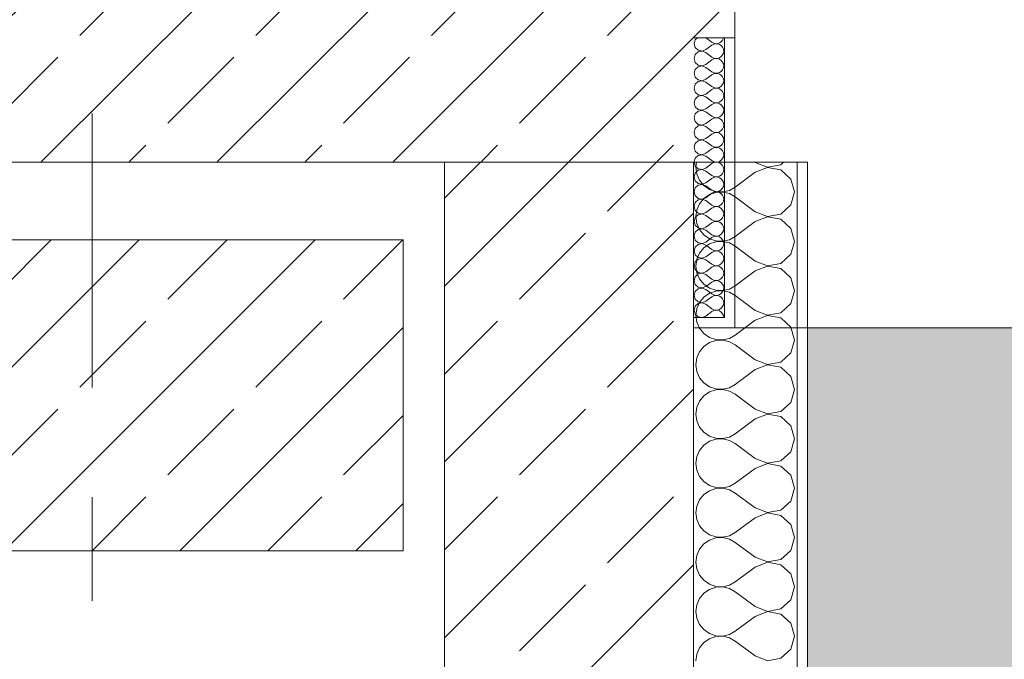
# Model space of a CAD drawing. Header units: metres. Extents: x -3.6 to 85.2, y -11 to 16.8.
# Tile 446 of 508: x 54.46 to 55.41, y -0.475 to 0.142. Entities that reach past the tile are written whole.
import ezdxf

# ---------------------------------------------------------------- set-up
doc = ezdxf.new("R2010")
doc.units = ezdxf.units.M
doc.header["$MEASUREMENT"] = 0
doc.linetypes.add('Strichlinie doppelt', pattern=[0.546806, 0.264583, -0.105833, 0.070556, -0.105833])
for name, color, linetype in [('302 - Elemente.Schraffur', 7, 'Continuous'), ('451 - Universal.Achsen Raster', 7, 'Continuous'), ('604 - Struktur.Wand Aussen', 7, 'Continuous'), ('605 - Struktur.Wand Innen', 7, 'Continuous'), ('607 - Struktur.Stütze', 7, 'Continuous')]:
    doc.layers.add(name, color=color, linetype=linetype)
pattern_1 = [(45, (0, 0), (-0.08485281, 0.08485281), []), (45, (-0.04243, 0.04243), (-0.08485281, 0.08485281), [0.09, -0.03])]
pattern_2 = [(0, (0, 0), (0, 0.08660254), [0, -0.05]), (0, (0.025, 0.0433), (0, 0.08660254), [0, -0.05])]

# ---------------------------------------------------------------- blocks, each defined once
blk = doc.blocks.new('*X47')
at = {"layer": '605 - Struktur.Wand Innen', "color": 7, "linetype": 'Continuous', "lineweight": 5}
for p, q in [((55.11306, 0.00494), (55.11237, 0)), ((55.16951, 0.00476), (55.16927, 0.00494)), ((55.16951, 0.00476), (55.18166, 0.0001)), ((55.18166, 0.0001), (55.19445, 0.00251)), ((55.19445, 0.00251), (55.1971, 0.00494)), ((55.11237, 0), (55.11328, -0.00651)), ((55.11328, -0.00651), (55.11593, -0.01252)), ((55.16951, -0.00476), (55.15047, -0.01905)), ((55.18166, -0.0001), (55.16951, -0.00476)), ((55.19445, -0.00251), (55.18166, -0.0001)), ((55.20405, -0.01129), (55.19445, -0.00251)), ((55.11593, -0.01252), (55.12012, -0.01758)), ((55.12012, -0.01758), (55.12553, -0.0213)), ((55.20761, -0.02381), (55.20405, -0.01129)), ((55.12553, -0.02632), (55.12012, -0.03004)), ((55.12553, -0.0213), (55.13176, -0.0234)), ((55.13176, -0.02422), (55.12553, -0.02632)), ((55.13176, -0.0234), (55.13832, -0.02371)), ((55.13832, -0.02391), (55.13176, -0.02422)), ((55.13832, -0.02371), (55.14472, -0.02223)), ((55.14472, -0.02539), (55.13832, -0.02391)), ((55.14472, -0.02223), (55.15047, -0.01905)), ((55.15047, -0.02857), (55.14472, -0.02539)), ((55.20405, -0.03633), (55.20761, -0.02381)), ((55.11593, -0.0351), (55.11328, -0.04111)), ((55.12012, -0.03004), (55.11593, -0.0351)), ((55.16951, -0.04286), (55.15047, -0.02857)), ((55.19445, -0.04511), (55.20405, -0.03633)), ((55.11328, -0.04111), (55.11237, -0.04762)), ((55.16951, -0.04286), (55.18166, -0.04752)), ((55.18166, -0.04752), (55.19445, -0.04511)), ((55.11237, -0.04762), (55.11328, -0.05413)), ((55.11328, -0.05413), (55.11593, -0.06014)), ((55.16951, -0.05238), (55.15047, -0.06667)), ((55.18166, -0.04772), (55.16951, -0.05238)), ((55.19445, -0.05013), (55.18166, -0.04772)), ((55.20405, -0.05891), (55.19445, -0.05013)), ((55.11593, -0.06014), (55.12012, -0.06519)), ((55.12012, -0.06519), (55.12553, -0.06891)), ((55.20761, -0.07143), (55.20405, -0.05891)), ((55.12553, -0.07394), (55.12012, -0.07766)), ((55.12553, -0.06891), (55.13176, -0.07101)), ((55.13176, -0.07184), (55.12553, -0.07394)), ((55.13176, -0.07101), (55.13832, -0.07133)), ((55.13832, -0.07152), (55.13176, -0.07184)), ((55.13832, -0.07133), (55.14472, -0.06985)), ((55.14472, -0.07301), (55.13832, -0.07152)), ((55.14472, -0.06985), (55.15047, -0.06667)), ((55.15047, -0.07619), (55.14472, -0.07301)), ((55.20405, -0.08395), (55.20761, -0.07143)), ((55.11593, -0.08272), (55.11328, -0.08873)), ((55.12012, -0.07766), (55.11593, -0.08272)), ((55.16951, -0.09048), (55.15047, -0.07619)), ((55.19445, -0.09272), (55.20405, -0.08395)), ((55.11328, -0.08873), (55.11237, -0.09524)), ((55.16951, -0.09048), (55.18166, -0.09514)), ((55.18166, -0.09514), (55.19445, -0.09272)), ((55.11237, -0.09524), (55.11328, -0.10174)), ((55.11328, -0.10174), (55.11593, -0.10776)), ((55.16951, -0.1), (55.15047, -0.11429)), ((55.18166, -0.09533), (55.16951, -0.1)), ((55.19445, -0.09775), (55.18166, -0.09533)), ((55.20405, -0.10653), (55.19445, -0.09775)), ((55.11593, -0.10776), (55.12012, -0.11281)), ((55.12012, -0.11281), (55.12553, -0.11653)), ((55.20761, -0.11905), (55.20405, -0.10653)), ((55.12553, -0.12156), (55.12012, -0.12528)), ((55.12553, -0.11653), (55.13176, -0.11863)), ((55.13176, -0.11946), (55.12553, -0.12156)), ((55.13176, -0.11863), (55.13832, -0.11895)), ((55.13832, -0.11914), (55.13176, -0.11946)), ((55.13832, -0.11895), (55.14472, -0.11746)), ((55.14472, -0.12063), (55.13832, -0.11914)), ((55.14472, -0.11746), (55.15047, -0.11429)), ((55.15047, -0.12381), (55.14472, -0.12063)), ((55.20405, -0.13157), (55.20761, -0.11905)), ((55.11593, -0.13034), (55.11328, -0.13635)), ((55.12012, -0.12528), (55.11593, -0.13034)), ((55.16951, -0.1381), (55.15047, -0.12381)), ((55.19445, -0.14034), (55.20405, -0.13157)), ((55.11328, -0.13635), (55.11237, -0.14286)), ((55.16951, -0.1381), (55.18166, -0.14276)), ((55.18166, -0.14276), (55.19445, -0.14034)), ((55.11237, -0.14286), (55.11328, -0.14936)), ((55.11328, -0.14936), (55.11593, -0.15537)), ((55.16951, -0.14762), (55.15047, -0.1619)), ((55.18166, -0.14295), (55.16951, -0.14762)), ((55.19445, -0.14537), (55.18166, -0.14295)), ((55.20405, -0.15415), (55.19445, -0.14537)), ((55.11593, -0.15537), (55.12012, -0.16043)), ((55.12012, -0.16043), (55.12553, -0.16415)), ((55.20761, -0.16667), (55.20405, -0.15415)), ((55.12553, -0.16918), (55.12012, -0.1729)), ((55.12553, -0.16415), (55.13176, -0.16625)), ((55.13176, -0.16708), (55.12553, -0.16918)), ((55.13176, -0.16625), (55.13832, -0.16657)), ((55.13832, -0.16676), (55.13176, -0.16708)), ((55.13832, -0.16657), (55.14472, -0.16508)), ((55.14472, -0.16825), (55.13832, -0.16676)), ((55.14472, -0.16508), (55.15047, -0.1619)), ((55.15047, -0.17143), (55.14472, -0.16825)), ((55.20405, -0.17918), (55.20761, -0.16667)), ((55.11593, -0.17796), (55.11328, -0.18397)), ((55.12012, -0.1729), (55.11593, -0.17796)), ((55.16951, -0.18571), (55.15047, -0.17143)), ((55.19445, -0.18796), (55.20405, -0.17918)), ((55.11328, -0.18397), (55.11237, -0.19048)), ((55.16951, -0.18571), (55.18166, -0.19038)), ((55.18166, -0.19038), (55.19445, -0.18796)), ((55.11237, -0.19048), (55.11328, -0.19698)), ((55.11328, -0.19698), (55.11593, -0.20299)), ((55.16951, -0.19524), (55.15047, -0.20952)), ((55.18166, -0.19057), (55.16951, -0.19524)), ((55.19445, -0.19299), (55.18166, -0.19057)), ((55.20405, -0.20177), (55.19445, -0.19299)), ((55.11593, -0.20299), (55.12012, -0.20805)), ((55.12012, -0.20805), (55.12553, -0.21177)), ((55.20761, -0.21429), (55.20405, -0.20177)), ((55.12553, -0.2168), (55.12012, -0.22052)), ((55.12553, -0.21177), (55.13176, -0.21387)), ((55.13176, -0.2147), (55.12553, -0.2168)), ((55.13176, -0.21387), (55.13832, -0.21419)), ((55.13832, -0.21438), (55.13176, -0.2147)), ((55.13832, -0.21419), (55.14472, -0.2127)), ((55.14472, -0.21587), (55.13832, -0.21438)), ((55.14472, -0.2127), (55.15047, -0.20952)), ((55.15047, -0.21905), (55.14472, -0.21587)), ((55.20405, -0.2268), (55.20761, -0.21429)), ((55.11593, -0.22558), (55.11328, -0.23159)), ((55.12012, -0.22052), (55.11593, -0.22558)), ((55.16951, -0.23333), (55.15047, -0.21905)), ((55.19445, -0.23558), (55.20405, -0.2268)), ((55.11328, -0.23159), (55.11237, -0.2381)), ((55.16951, -0.23333), (55.18166, -0.238)), ((55.18166, -0.238), (55.19445, -0.23558)), ((55.11237, -0.2381), (55.11328, -0.2446)), ((55.11328, -0.2446), (55.11593, -0.25061)), ((55.16951, -0.24286), (55.15047, -0.25714)), ((55.18166, -0.23819), (55.16951, -0.24286)), ((55.19445, -0.24061), (55.18166, -0.23819)), ((55.20405, -0.24939), (55.19445, -0.24061)), ((55.11593, -0.25061), (55.12012, -0.25567)), ((55.12012, -0.25567), (55.12553, -0.25939)), ((55.20761, -0.2619), (55.20405, -0.24939)), ((55.12553, -0.26442), (55.12012, -0.26814)), ((55.12553, -0.25939), (55.13176, -0.26149)), ((55.13176, -0.26232), (55.12553, -0.26442)), ((55.13176, -0.26149), (55.13832, -0.26181)), ((55.13832, -0.262), (55.13176, -0.26232)), ((55.13832, -0.26181), (55.14472, -0.26032)), ((55.14472, -0.26349), (55.13832, -0.262)), ((55.14472, -0.26032), (55.15047, -0.25714)), ((55.15047, -0.26667), (55.14472, -0.26349)), ((55.20405, -0.27442), (55.20761, -0.2619)), ((55.11593, -0.2732), (55.11328, -0.27921)), ((55.12012, -0.26814), (55.11593, -0.2732)), ((55.16951, -0.28095), (55.15047, -0.26667)), ((55.19445, -0.2832), (55.20405, -0.27442)), ((55.11328, -0.27921), (55.11237, -0.28571)), ((55.16951, -0.28095), (55.18166, -0.28562)), ((55.18166, -0.28562), (55.19445, -0.2832)), ((55.11237, -0.28571), (55.11328, -0.29222)), ((55.11328, -0.29222), (55.11593, -0.29823)), ((55.16951, -0.29048), (55.15047, -0.30476)), ((55.18166, -0.28581), (55.16951, -0.29048)), ((55.19445, -0.28823), (55.18166, -0.28581)), ((55.20405, -0.29701), (55.19445, -0.28823)), ((55.11593, -0.29823), (55.12012, -0.30329)), ((55.12012, -0.30329), (55.12553, -0.30701)), ((55.20761, -0.30952), (55.20405, -0.29701)), ((55.12553, -0.31204), (55.12012, -0.31576)), ((55.12553, -0.30701), (55.13176, -0.30911)), ((55.13176, -0.30994), (55.12553, -0.31204)), ((55.13176, -0.30911), (55.13832, -0.30943)), ((55.13832, -0.30962), (55.13176, -0.30994)), ((55.13832, -0.30943), (55.14472, -0.30794)), ((55.14472, -0.31111), (55.13832, -0.30962)), ((55.14472, -0.30794), (55.15047, -0.30476)), ((55.15047, -0.31429), (55.14472, -0.31111)), ((55.20405, -0.32204), (55.20761, -0.30952)), ((55.11593, -0.32082), (55.11328, -0.32683)), ((55.12012, -0.31576), (55.11593, -0.32082)), ((55.16951, -0.32857), (55.15047, -0.31429)), ((55.19445, -0.33082), (55.20405, -0.32204)), ((55.11328, -0.32683), (55.11237, -0.33333)), ((55.16951, -0.32857), (55.18166, -0.33324)), ((55.18166, -0.33324), (55.19445, -0.33082)), ((55.11237, -0.33333), (55.11328, -0.33984)), ((55.11328, -0.33984), (55.11593, -0.34585)), ((55.16951, -0.3381), (55.15047, -0.35238)), ((55.18166, -0.33343), (55.16951, -0.3381)), ((55.19445, -0.33585), (55.18166, -0.33343)), ((55.20405, -0.34463), (55.19445, -0.33585)), ((55.11593, -0.34585), (55.12012, -0.35091)), ((55.12012, -0.35091), (55.12553, -0.35463)), ((55.20761, -0.35714), (55.20405, -0.34463)), ((55.12553, -0.35966), (55.12012, -0.36338)), ((55.12553, -0.35463), (55.13176, -0.35673)), ((55.13176, -0.35756), (55.12553, -0.35966)), ((55.13176, -0.35673), (55.13832, -0.35705)), ((55.13832, -0.35724), (55.13176, -0.35756)), ((55.13832, -0.35705), (55.14472, -0.35556)), ((55.14472, -0.35873), (55.13832, -0.35724)), ((55.14472, -0.35556), (55.15047, -0.35238)), ((55.15047, -0.3619), (55.14472, -0.35873)), ((55.20405, -0.36966), (55.20761, -0.35714)), ((55.11593, -0.36843), (55.11328, -0.37445)), ((55.12012, -0.36338), (55.11593, -0.36843)), ((55.16951, -0.37619), (55.15047, -0.3619)), ((55.19445, -0.37844), (55.20405, -0.36966)), ((55.11328, -0.37445), (55.11237, -0.38095)), ((55.16951, -0.37619), (55.18166, -0.38086)), ((55.18166, -0.38086), (55.19445, -0.37844)), ((55.11237, -0.38095), (55.11328, -0.38746)), ((55.11328, -0.38746), (55.11593, -0.39347)), ((55.16951, -0.38571), (55.15047, -0.4)), ((55.18166, -0.38105), (55.16951, -0.38571)), ((55.19445, -0.38347), (55.18166, -0.38105)), ((55.20405, -0.39224), (55.19445, -0.38347)), ((55.11593, -0.39347), (55.12012, -0.39853)), ((55.12012, -0.39853), (55.12553, -0.40225)), ((55.20761, -0.40476), (55.20405, -0.39224)), ((55.12553, -0.40728), (55.12012, -0.411)), ((55.12553, -0.40225), (55.13176, -0.40435)), ((55.13176, -0.40518), (55.12553, -0.40728)), ((55.13176, -0.40435), (55.13832, -0.40467)), ((55.13832, -0.40486), (55.13176, -0.40518)), ((55.13832, -0.40467), (55.14472, -0.40318)), ((55.14472, -0.40634), (55.13832, -0.40486)), ((55.14472, -0.40318), (55.15047, -0.4)), ((55.15047, -0.40952), (55.14472, -0.40634)), ((55.20405, -0.41728), (55.20761, -0.40476)), ((55.11593, -0.41605), (55.11328, -0.42207)), ((55.12012, -0.411), (55.11593, -0.41605)), ((55.16951, -0.42381), (55.15047, -0.40952)), ((55.19445, -0.42606), (55.20405, -0.41728)), ((55.11328, -0.42207), (55.11237, -0.42857)), ((55.16951, -0.42381), (55.18166, -0.42848)), ((55.18166, -0.42848), (55.19445, -0.42606)), ((55.11237, -0.42857), (55.11328, -0.43508)), ((55.11328, -0.43508), (55.11593, -0.44109)), ((55.16951, -0.43333), (55.15047, -0.44762)), ((55.18166, -0.42867), (55.16951, -0.43333)), ((55.19445, -0.43109), (55.18166, -0.42867)), ((55.20405, -0.43986), (55.19445, -0.43109)), ((55.11593, -0.44109), (55.12012, -0.44615)), ((55.12012, -0.44615), (55.12553, -0.44987)), ((55.20761, -0.45238), (55.20405, -0.43986)), ((55.12553, -0.45489), (55.12012, -0.45861)), ((55.12553, -0.44987), (55.13176, -0.45197)), ((55.13176, -0.4528), (55.12553, -0.45489)), ((55.13176, -0.45197), (55.13832, -0.45228)), ((55.13832, -0.45248), (55.13176, -0.4528)), ((55.13832, -0.45228), (55.14472, -0.4508)), ((55.14472, -0.45396), (55.13832, -0.45248)), ((55.14472, -0.4508), (55.15047, -0.44762)), ((55.15047, -0.45714), (55.14472, -0.45396)), ((55.20405, -0.4649), (55.20761, -0.45238)), ((55.11593, -0.46367), (55.11328, -0.46968)), ((55.12012, -0.45861), (55.11593, -0.46367)), ((55.16951, -0.47143), (55.15047, -0.45714)), ((55.19445, -0.47368), (55.20405, -0.4649)), ((55.11328, -0.46968), (55.11237, -0.47619)), ((55.16951, -0.47143), (55.18166, -0.47609)), ((55.18166, -0.47609), (55.19445, -0.47368))]:
    blk.add_line(p, q, dxfattribs=at)
blk = doc.blocks.new('*X160')
at = {"layer": '604 - Struktur.Wand Aussen', "color": 7, "linetype": 'Continuous', "lineweight": 5}
for p, q in [((55.11, -0.01813), (55.10999, -0.01813)), ((55.11, -0.06611), (55.10999, -0.0661)), ((55.10999, -0.13966), (55.11, -0.13965))]:
    blk.add_line(p, q, dxfattribs=at)
blk = doc.blocks.new('*X165')
at = {"layer": '604 - Struktur.Wand Aussen', "color": 7, "linetype": 'Continuous', "lineweight": 5}
for p, q in [((55.11392, 0.125), (55.11178, 0.12304)), ((55.12214, 0.125), (55.12786, 0.12071)), ((55.13822, 0.12267), (55.13901, 0.12448)), ((55.13901, 0.12448), (55.13909, 0.125)), ((55.11178, 0.12304), (55.11071, 0.11929)), ((55.11071, 0.11929), (55.11178, 0.11553)), ((55.11178, 0.11553), (55.11466, 0.1129)), ((55.12214, 0.11357), (55.12786, 0.11786)), ((55.12786, 0.12071), (55.12958, 0.11976)), ((55.12958, 0.11881), (55.12786, 0.11786)), ((55.12958, 0.11976), (55.1315, 0.11931)), ((55.1315, 0.11926), (55.12958, 0.11881)), ((55.1315, 0.11931), (55.13347, 0.11941)), ((55.13347, 0.11916), (55.1315, 0.11926)), ((55.13347, 0.11941), (55.13534, 0.12004)), ((55.13534, 0.11853), (55.13347, 0.11916)), ((55.13534, 0.12004), (55.13696, 0.12116)), ((55.13696, 0.11742), (55.13534, 0.11853)), ((55.13696, 0.12116), (55.13822, 0.12267)), ((55.13822, 0.1159), (55.13696, 0.11742)), ((55.13901, 0.11409), (55.13822, 0.1159)), ((55.13929, 0.11214), (55.13901, 0.11409)), ((55.11178, 0.10876), (55.11071, 0.105)), ((55.11071, 0.105), (55.11178, 0.10124)), ((55.11466, 0.11139), (55.11178, 0.10876)), ((55.11466, 0.1129), (55.1185, 0.11217)), ((55.1185, 0.11211), (55.11466, 0.11139)), ((55.1185, 0.11217), (55.12214, 0.11357)), ((55.12214, 0.11071), (55.1185, 0.11211)), ((55.12214, 0.11071), (55.12786, 0.10643)), ((55.12786, 0.10643), (55.12958, 0.10547)), ((55.12958, 0.10453), (55.12786, 0.10357)), ((55.12958, 0.10547), (55.1315, 0.10503)), ((55.1315, 0.10497), (55.12958, 0.10453)), ((55.1315, 0.10503), (55.13347, 0.10512)), ((55.13347, 0.10488), (55.1315, 0.10497)), ((55.13347, 0.10512), (55.13534, 0.10575)), ((55.13534, 0.10425), (55.13347, 0.10488)), ((55.13534, 0.10575), (55.13696, 0.10687)), ((55.13696, 0.10687), (55.13822, 0.10839)), ((55.13822, 0.10839), (55.13901, 0.11019)), ((55.13901, 0.11019), (55.13929, 0.11214)), ((55.11178, 0.10124), (55.11466, 0.09861)), ((55.11466, 0.0971), (55.11178, 0.09447)), ((55.11466, 0.09861), (55.1185, 0.09789)), ((55.1185, 0.09783), (55.11466, 0.0971)), ((55.1185, 0.09789), (55.12214, 0.09929)), ((55.12214, 0.09643), (55.1185, 0.09783)), ((55.12214, 0.09929), (55.12786, 0.10357)), ((55.12214, 0.09643), (55.12786, 0.09214)), ((55.13696, 0.10313), (55.13534, 0.10425)), ((55.13822, 0.10161), (55.13696, 0.10313)), ((55.13901, 0.09981), (55.13822, 0.10161)), ((55.13822, 0.0941), (55.13901, 0.09591)), ((55.13929, 0.09786), (55.13901, 0.09981)), ((55.13901, 0.09591), (55.13929, 0.09786)), ((55.11178, 0.09447), (55.11071, 0.09071)), ((55.11071, 0.09071), (55.11178, 0.08696)), ((55.11178, 0.08696), (55.11466, 0.08433)), ((55.12214, 0.085), (55.12786, 0.08929)), ((55.12786, 0.09214), (55.12958, 0.09119)), ((55.12958, 0.09024), (55.12786, 0.08929)), ((55.12958, 0.09119), (55.1315, 0.09074)), ((55.1315, 0.09069), (55.12958, 0.09024)), ((55.1315, 0.09074), (55.13347, 0.09084)), ((55.13347, 0.09059), (55.1315, 0.09069)), ((55.13347, 0.09084), (55.13534, 0.09147)), ((55.13534, 0.08996), (55.13347, 0.09059)), ((55.13534, 0.09147), (55.13696, 0.09258)), ((55.13696, 0.08884), (55.13534, 0.08996)), ((55.13696, 0.09258), (55.13822, 0.0941)), ((55.13822, 0.08733), (55.13696, 0.08884)), ((55.13901, 0.08552), (55.13822, 0.08733)), ((55.13929, 0.08357), (55.13901, 0.08552)), ((55.11178, 0.08018), (55.11071, 0.07643)), ((55.11071, 0.07643), (55.11178, 0.07267)), ((55.11466, 0.08282), (55.11178, 0.08018)), ((55.11466, 0.08433), (55.1185, 0.0836)), ((55.1185, 0.08354), (55.11466, 0.08282)), ((55.1185, 0.0836), (55.12214, 0.085)), ((55.12214, 0.08214), (55.1185, 0.08354)), ((55.12214, 0.08214), (55.12786, 0.07786)), ((55.12786, 0.07786), (55.12958, 0.0769)), ((55.12958, 0.0769), (55.1315, 0.07646)), ((55.1315, 0.0764), (55.12958, 0.07595)), ((55.1315, 0.07646), (55.13347, 0.07655)), ((55.13347, 0.0763), (55.1315, 0.0764)), ((55.13347, 0.07655), (55.13534, 0.07718)), ((55.13534, 0.07567), (55.13347, 0.0763)), ((55.13534, 0.07718), (55.13696, 0.0783)), ((55.13696, 0.0783), (55.13822, 0.07982)), ((55.13822, 0.07982), (55.13901, 0.08162)), ((55.13901, 0.08162), (55.13929, 0.08357)), ((55.11178, 0.07267), (55.11466, 0.07004)), ((55.11466, 0.06853), (55.11178, 0.0659)), ((55.11466, 0.07004), (55.1185, 0.06931)), ((55.1185, 0.06926), (55.11466, 0.06853)), ((55.1185, 0.06931), (55.12214, 0.07071)), ((55.12214, 0.06786), (55.1185, 0.06926)), ((55.12214, 0.07071), (55.12786, 0.075)), ((55.12214, 0.06786), (55.12786, 0.06357)), ((55.12958, 0.07595), (55.12786, 0.075)), ((55.13696, 0.07456), (55.13534, 0.07567)), ((55.13822, 0.07304), (55.13696, 0.07456)), ((55.13901, 0.07124), (55.13822, 0.07304)), ((55.13822, 0.06553), (55.13901, 0.06733)), ((55.13929, 0.06929), (55.13901, 0.07124)), ((55.13901, 0.06733), (55.13929, 0.06929)), ((55.11178, 0.0659), (55.11071, 0.06214)), ((55.11071, 0.06214), (55.11178, 0.05839)), ((55.11178, 0.05839), (55.11466, 0.05575)), ((55.12214, 0.05643), (55.12786, 0.06071)), ((55.12786, 0.06357), (55.12958, 0.06262)), ((55.12958, 0.06167), (55.12786, 0.06071)), ((55.12958, 0.06262), (55.1315, 0.06217)), ((55.1315, 0.06211), (55.12958, 0.06167)), ((55.1315, 0.06217), (55.13347, 0.06227)), ((55.13347, 0.06202), (55.1315, 0.06211)), ((55.13347, 0.06227), (55.13534, 0.0629)), ((55.13534, 0.06139), (55.13347, 0.06202)), ((55.13534, 0.0629), (55.13696, 0.06401)), ((55.13696, 0.06027), (55.13534, 0.06139)), ((55.13696, 0.06401), (55.13822, 0.06553)), ((55.13822, 0.05876), (55.13696, 0.06027)), ((55.13901, 0.05695), (55.13822, 0.05876)), ((55.11178, 0.05161), (55.11071, 0.04786)), ((55.11071, 0.04786), (55.11178, 0.0441)), ((55.11466, 0.05425), (55.11178, 0.05161)), ((55.11466, 0.05575), (55.1185, 0.05503)), ((55.1185, 0.05497), (55.11466, 0.05425)), ((55.1185, 0.05503), (55.12214, 0.05643)), ((55.12214, 0.05357), (55.1185, 0.05497)), ((55.12214, 0.05357), (55.12786, 0.04929)), ((55.12786, 0.04929), (55.12958, 0.04833)), ((55.12958, 0.04833), (55.1315, 0.04789)), ((55.1315, 0.04783), (55.12958, 0.04738)), ((55.1315, 0.04789), (55.13347, 0.04798)), ((55.13347, 0.04773), (55.1315, 0.04783)), ((55.13347, 0.04798), (55.13534, 0.04861)), ((55.13534, 0.0471), (55.13347, 0.04773)), ((55.13534, 0.04861), (55.13696, 0.04973)), ((55.13696, 0.04973), (55.13822, 0.05124)), ((55.13822, 0.05124), (55.13901, 0.05305)), ((55.13929, 0.055), (55.13901, 0.05695)), ((55.13901, 0.05305), (55.13929, 0.055)), ((55.11178, 0.0441), (55.11466, 0.04147)), ((55.11466, 0.03996), (55.11178, 0.03733)), ((55.11466, 0.04147), (55.1185, 0.04074)), ((55.1185, 0.04069), (55.11466, 0.03996)), ((55.1185, 0.04074), (55.12214, 0.04214)), ((55.12214, 0.03929), (55.1185, 0.04069)), ((55.12214, 0.04214), (55.12786, 0.04643)), ((55.12214, 0.03929), (55.12786, 0.035)), ((55.12958, 0.04738), (55.12786, 0.04643)), ((55.13696, 0.04599), (55.13534, 0.0471)), ((55.13822, 0.04447), (55.13696, 0.04599)), ((55.13901, 0.04267), (55.13822, 0.04447)), ((55.13822, 0.03696), (55.13901, 0.03876)), ((55.13929, 0.04071), (55.13901, 0.04267)), ((55.13901, 0.03876), (55.13929, 0.04071)), ((55.11178, 0.03733), (55.11071, 0.03357)), ((55.11071, 0.03357), (55.11178, 0.02982)), ((55.11178, 0.02982), (55.11466, 0.02718)), ((55.12214, 0.02786), (55.12786, 0.03214)), ((55.12786, 0.035), (55.12958, 0.03405)), ((55.12958, 0.0331), (55.12786, 0.03214)), ((55.12958, 0.03405), (55.1315, 0.0336)), ((55.1315, 0.03354), (55.12958, 0.0331)), ((55.1315, 0.0336), (55.13347, 0.0337)), ((55.13347, 0.03345), (55.1315, 0.03354)), ((55.13347, 0.0337), (55.13534, 0.03433)), ((55.13534, 0.03282), (55.13347, 0.03345)), ((55.13534, 0.03433), (55.13696, 0.03544)), ((55.13696, 0.0317), (55.13534, 0.03282)), ((55.13696, 0.03544), (55.13822, 0.03696)), ((55.13822, 0.03018), (55.13696, 0.0317)), ((55.13901, 0.02838), (55.13822, 0.03018)), ((55.11178, 0.02304), (55.11071, 0.01929)), ((55.11071, 0.01929), (55.11178, 0.01553)), ((55.11466, 0.02567), (55.11178, 0.02304)), ((55.11466, 0.02718), (55.1185, 0.02646)), ((55.1185, 0.0264), (55.11466, 0.02567)), ((55.1185, 0.02646), (55.12214, 0.02786)), ((55.12214, 0.025), (55.1185, 0.0264)), ((55.12214, 0.025), (55.12786, 0.02071)), ((55.12786, 0.02071), (55.12958, 0.01976)), ((55.12958, 0.01976), (55.1315, 0.01931)), ((55.1315, 0.01926), (55.12958, 0.01881)), ((55.1315, 0.01931), (55.13347, 0.01941)), ((55.13347, 0.01916), (55.1315, 0.01926)), ((55.13347, 0.01941), (55.13534, 0.02004)), ((55.13534, 0.01853), (55.13347, 0.01916)), ((55.13534, 0.02004), (55.13696, 0.02116)), ((55.13696, 0.02116), (55.13822, 0.02267)), ((55.13822, 0.02267), (55.13901, 0.02448)), ((55.13929, 0.02643), (55.13901, 0.02838)), ((55.13901, 0.02448), (55.13929, 0.02643)), ((55.11178, 0.01553), (55.11466, 0.0129)), ((55.11466, 0.01139), (55.11178, 0.00876)), ((55.11466, 0.0129), (55.1185, 0.01217)), ((55.1185, 0.01211), (55.11466, 0.01139)), ((55.1185, 0.01217), (55.12214, 0.01357)), ((55.12214, 0.01071), (55.1185, 0.01211)), ((55.12214, 0.01357), (55.12786, 0.01786)), ((55.12214, 0.01071), (55.12786, 0.00643)), ((55.12958, 0.01881), (55.12786, 0.01786)), ((55.13696, 0.01742), (55.13534, 0.01853)), ((55.13822, 0.0159), (55.13696, 0.01742)), ((55.13901, 0.01409), (55.13822, 0.0159)), ((55.13822, 0.00839), (55.13901, 0.01019)), ((55.13929, 0.01214), (55.13901, 0.01409)), ((55.13901, 0.01019), (55.13929, 0.01214)), ((55.11178, 0.00876), (55.11071, 0.005)), ((55.11071, 0.005), (55.11178, 0.00124)), ((55.11178, 0.00124), (55.11466, -0.00139)), ((55.12214, -0.00071), (55.12786, 0.00357)), ((55.12786, 0.00643), (55.12958, 0.00547)), ((55.12958, 0.00453), (55.12786, 0.00357)), ((55.12958, 0.00547), (55.1315, 0.00503)), ((55.1315, 0.00497), (55.12958, 0.00453)), ((55.1315, 0.00503), (55.13347, 0.00512)), ((55.13347, 0.00488), (55.1315, 0.00497)), ((55.13347, 0.00512), (55.13534, 0.00575)), ((55.13534, 0.00425), (55.13347, 0.00488)), ((55.13534, 0.00575), (55.13696, 0.00687)), ((55.13696, 0.00313), (55.13534, 0.00425)), ((55.13696, 0.00687), (55.13822, 0.00839)), ((55.13822, 0.00161), (55.13696, 0.00313)), ((55.13901, -0.00019), (55.13822, 0.00161)), ((55.11178, -0.00553), (55.11071, -0.00929)), ((55.11071, -0.00929), (55.11178, -0.01304)), ((55.11466, -0.0029), (55.11178, -0.00553)), ((55.11466, -0.00139), (55.1185, -0.00211)), ((55.1185, -0.00217), (55.11466, -0.0029)), ((55.1185, -0.00211), (55.12214, -0.00071)), ((55.12214, -0.00357), (55.1185, -0.00217)), ((55.12214, -0.00357), (55.12786, -0.00786)), ((55.12786, -0.00786), (55.12958, -0.00881)), ((55.12958, -0.00881), (55.1315, -0.00926)), ((55.1315, -0.00931), (55.12958, -0.00976)), ((55.1315, -0.00926), (55.13347, -0.00916)), ((55.13347, -0.00941), (55.1315, -0.00931)), ((55.13347, -0.00916), (55.13534, -0.00853)), ((55.13534, -0.01004), (55.13347, -0.00941)), ((55.13534, -0.00853), (55.13696, -0.00742)), ((55.13696, -0.00742), (55.13822, -0.0059)), ((55.13822, -0.0059), (55.13901, -0.00409)), ((55.13929, -0.00214), (55.13901, -0.00019)), ((55.13901, -0.00409), (55.13929, -0.00214)), ((55.11178, -0.01304), (55.11466, -0.01567)), ((55.11466, -0.01718), (55.11178, -0.01982)), ((55.11466, -0.01567), (55.1185, -0.0164)), ((55.1185, -0.01646), (55.11466, -0.01718)), ((55.1185, -0.0164), (55.12214, -0.015)), ((55.12214, -0.01786), (55.1185, -0.01646)), ((55.12214, -0.015), (55.12786, -0.01071)), ((55.12214, -0.01786), (55.12786, -0.02214)), ((55.12958, -0.00976), (55.12786, -0.01071)), ((55.13696, -0.01116), (55.13534, -0.01004)), ((55.13822, -0.01267), (55.13696, -0.01116)), ((55.13901, -0.01448), (55.13822, -0.01267)), ((55.13822, -0.02018), (55.13901, -0.01838)), ((55.13929, -0.01643), (55.13901, -0.01448)), ((55.13901, -0.01838), (55.13929, -0.01643)), ((55.11178, -0.01982), (55.11071, -0.02357)), ((55.11071, -0.02357), (55.11178, -0.02733)), ((55.11178, -0.02733), (55.11466, -0.02996)), ((55.12214, -0.02929), (55.12786, -0.025)), ((55.12786, -0.02214), (55.12958, -0.0231)), ((55.12958, -0.02405), (55.12786, -0.025)), ((55.12958, -0.0231), (55.1315, -0.02354)), ((55.1315, -0.0236), (55.12958, -0.02405)), ((55.1315, -0.02354), (55.13347, -0.02345)), ((55.13347, -0.0237), (55.1315, -0.0236)), ((55.13347, -0.02345), (55.13534, -0.02282)), ((55.13534, -0.02433), (55.13347, -0.0237)), ((55.13534, -0.02282), (55.13696, -0.0217)), ((55.13696, -0.02544), (55.13534, -0.02433)), ((55.13696, -0.0217), (55.13822, -0.02018)), ((55.13822, -0.02696), (55.13696, -0.02544)), ((55.13901, -0.02876), (55.13822, -0.02696)), ((55.11178, -0.0341), (55.11071, -0.03786)), ((55.11071, -0.03786), (55.11178, -0.04161)), ((55.11466, -0.03147), (55.11178, -0.0341)), ((55.11466, -0.02996), (55.1185, -0.03069)), ((55.1185, -0.03074), (55.11466, -0.03147)), ((55.1185, -0.03069), (55.12214, -0.02929)), ((55.12214, -0.03214), (55.1185, -0.03074)), ((55.12214, -0.03214), (55.12786, -0.03643)), ((55.12786, -0.03643), (55.12958, -0.03738)), ((55.12958, -0.03738), (55.1315, -0.03783)), ((55.1315, -0.03789), (55.12958, -0.03833)), ((55.1315, -0.03783), (55.13347, -0.03773)), ((55.13347, -0.03798), (55.1315, -0.03789)), ((55.13347, -0.03773), (55.13534, -0.0371)), ((55.13534, -0.03861), (55.13347, -0.03798)), ((55.13534, -0.0371), (55.13696, -0.03599)), ((55.13696, -0.03599), (55.13822, -0.03447)), ((55.13822, -0.03447), (55.13901, -0.03267)), ((55.13929, -0.03071), (55.13901, -0.02876)), ((55.13901, -0.03267), (55.13929, -0.03071)), ((55.11178, -0.04161), (55.11466, -0.04425)), ((55.11466, -0.04575), (55.11178, -0.04839)), ((55.11466, -0.04425), (55.1185, -0.04497)), ((55.1185, -0.04503), (55.11466, -0.04575)), ((55.1185, -0.04497), (55.12214, -0.04357)), ((55.12214, -0.04643), (55.1185, -0.04503)), ((55.12214, -0.04357), (55.12786, -0.03929)), ((55.12214, -0.04643), (55.12786, -0.05071)), ((55.12958, -0.03833), (55.12786, -0.03929)), ((55.13696, -0.03973), (55.13534, -0.03861)), ((55.13822, -0.04124), (55.13696, -0.03973)), ((55.13901, -0.04305), (55.13822, -0.04124)), ((55.13822, -0.04876), (55.13901, -0.04695)), ((55.13929, -0.045), (55.13901, -0.04305)), ((55.13901, -0.04695), (55.13929, -0.045)), ((55.11178, -0.04839), (55.11071, -0.05214)), ((55.11071, -0.05214), (55.11178, -0.0559)), ((55.11178, -0.0559), (55.11466, -0.05853)), ((55.12214, -0.05786), (55.12786, -0.05357)), ((55.12786, -0.05071), (55.12958, -0.05167)), ((55.12958, -0.05262), (55.12786, -0.05357)), ((55.12958, -0.05167), (55.1315, -0.05211)), ((55.1315, -0.05217), (55.12958, -0.05262)), ((55.1315, -0.05211), (55.13347, -0.05202)), ((55.13347, -0.05227), (55.1315, -0.05217)), ((55.13347, -0.05202), (55.13534, -0.05139)), ((55.13534, -0.0529), (55.13347, -0.05227)), ((55.13534, -0.05139), (55.13696, -0.05027)), ((55.13696, -0.05401), (55.13534, -0.0529)), ((55.13696, -0.05027), (55.13822, -0.04876)), ((55.13822, -0.05553), (55.13696, -0.05401)), ((55.13901, -0.05733), (55.13822, -0.05553)), ((55.11178, -0.06267), (55.11071, -0.06643)), ((55.11071, -0.06643), (55.11178, -0.07018)), ((55.11466, -0.06004), (55.11178, -0.06267)), ((55.11466, -0.05853), (55.1185, -0.05926)), ((55.1185, -0.05931), (55.11466, -0.06004)), ((55.1185, -0.05926), (55.12214, -0.05786)), ((55.12214, -0.06071), (55.1185, -0.05931)), ((55.12214, -0.06071), (55.12786, -0.065)), ((55.12786, -0.065), (55.12958, -0.06595)), ((55.12958, -0.06595), (55.1315, -0.0664)), ((55.1315, -0.06646), (55.12958, -0.0669)), ((55.1315, -0.0664), (55.13347, -0.0663)), ((55.13347, -0.06655), (55.1315, -0.06646)), ((55.13347, -0.0663), (55.13534, -0.06567)), ((55.13534, -0.06567), (55.13696, -0.06456)), ((55.13696, -0.06456), (55.13822, -0.06304)), ((55.13822, -0.06304), (55.13901, -0.06124)), ((55.13929, -0.05929), (55.13901, -0.05733)), ((55.13901, -0.06124), (55.13929, -0.05929)), ((55.11178, -0.07018), (55.11466, -0.07282)), ((55.11466, -0.07433), (55.11178, -0.07696)), ((55.11466, -0.07282), (55.1185, -0.07354)), ((55.1185, -0.0736), (55.11466, -0.07433)), ((55.1185, -0.07354), (55.12214, -0.07214)), ((55.12214, -0.075), (55.1185, -0.0736)), ((55.12214, -0.07214), (55.12786, -0.06786)), ((55.12214, -0.075), (55.12786, -0.07929)), ((55.12958, -0.0669), (55.12786, -0.06786)), ((55.13534, -0.06718), (55.13347, -0.06655)), ((55.13696, -0.0683), (55.13534, -0.06718)), ((55.13822, -0.06982), (55.13696, -0.0683)), ((55.13901, -0.07162), (55.13822, -0.06982)), ((55.13822, -0.07733), (55.13901, -0.07552)), ((55.13929, -0.07357), (55.13901, -0.07162)), ((55.13901, -0.07552), (55.13929, -0.07357)), ((55.11178, -0.07696), (55.11071, -0.08071)), ((55.11071, -0.08071), (55.11178, -0.08447)), ((55.11178, -0.08447), (55.11466, -0.0871)), ((55.12214, -0.08643), (55.12786, -0.08214)), ((55.12786, -0.07929), (55.12958, -0.08024)), ((55.12958, -0.08119), (55.12786, -0.08214)), ((55.12958, -0.08024), (55.1315, -0.08069)), ((55.1315, -0.08074), (55.12958, -0.08119)), ((55.1315, -0.08069), (55.13347, -0.08059)), ((55.13347, -0.08084), (55.1315, -0.08074)), ((55.13347, -0.08059), (55.13534, -0.07996)), ((55.13534, -0.08147), (55.13347, -0.08084)), ((55.13534, -0.07996), (55.13696, -0.07884)), ((55.13696, -0.08258), (55.13534, -0.08147)), ((55.13696, -0.07884), (55.13822, -0.07733)), ((55.13822, -0.0841), (55.13696, -0.08258)), ((55.13901, -0.08591), (55.13822, -0.0841)), ((55.11178, -0.09124), (55.11071, -0.095)), ((55.11071, -0.095), (55.11178, -0.09876)), ((55.11466, -0.08861), (55.11178, -0.09124)), ((55.11466, -0.0871), (55.1185, -0.08783)), ((55.1185, -0.08789), (55.11466, -0.08861)), ((55.1185, -0.08783), (55.12214, -0.08643)), ((55.12214, -0.08929), (55.1185, -0.08789)), ((55.12214, -0.08929), (55.12786, -0.09357)), ((55.12786, -0.09357), (55.12958, -0.09453)), ((55.12958, -0.09453), (55.1315, -0.09497)), ((55.1315, -0.09497), (55.13347, -0.09488)), ((55.13347, -0.09488), (55.13534, -0.09425)), ((55.13534, -0.09425), (55.13696, -0.09313)), ((55.13696, -0.09313), (55.13822, -0.09161)), ((55.13822, -0.09161), (55.13901, -0.08981)), ((55.13929, -0.08786), (55.13901, -0.08591)), ((55.13901, -0.08981), (55.13929, -0.08786)), ((55.11178, -0.09876), (55.11466, -0.10139)), ((55.11466, -0.1029), (55.11178, -0.10553)), ((55.11466, -0.10139), (55.1185, -0.10211)), ((55.1185, -0.10217), (55.11466, -0.1029)), ((55.1185, -0.10211), (55.12214, -0.10071)), ((55.12214, -0.10357), (55.1185, -0.10217)), ((55.12214, -0.10071), (55.12786, -0.09643)), ((55.12214, -0.10357), (55.12786, -0.10786)), ((55.12958, -0.09547), (55.12786, -0.09643)), ((55.1315, -0.09503), (55.12958, -0.09547)), ((55.13347, -0.09512), (55.1315, -0.09503)), ((55.13534, -0.09575), (55.13347, -0.09512)), ((55.13696, -0.09687), (55.13534, -0.09575)), ((55.13822, -0.09839), (55.13696, -0.09687)), ((55.13901, -0.10019), (55.13822, -0.09839)), ((55.13822, -0.1059), (55.13901, -0.10409)), ((55.13929, -0.10214), (55.13901, -0.10019)), ((55.13901, -0.10409), (55.13929, -0.10214)), ((55.11178, -0.10553), (55.11071, -0.10929)), ((55.11071, -0.10929), (55.11178, -0.11304)), ((55.11178, -0.11304), (55.11466, -0.11567)), ((55.12214, -0.115), (55.12786, -0.11071)), ((55.12786, -0.10786), (55.12958, -0.10881)), ((55.12958, -0.10976), (55.12786, -0.11071)), ((55.12958, -0.10881), (55.1315, -0.10926)), ((55.1315, -0.10931), (55.12958, -0.10976)), ((55.1315, -0.10926), (55.13347, -0.10916)), ((55.13347, -0.10941), (55.1315, -0.10931)), ((55.13347, -0.10916), (55.13534, -0.10853)), ((55.13534, -0.11004), (55.13347, -0.10941)), ((55.13534, -0.10853), (55.13696, -0.10742)), ((55.13696, -0.11116), (55.13534, -0.11004)), ((55.13696, -0.10742), (55.13822, -0.1059)), ((55.13822, -0.11267), (55.13696, -0.11116)), ((55.13901, -0.11448), (55.13822, -0.11267)), ((55.11178, -0.11982), (55.11071, -0.12357)), ((55.11466, -0.11718), (55.11178, -0.11982)), ((55.11466, -0.11567), (55.1185, -0.1164)), ((55.1185, -0.11646), (55.11466, -0.11718)), ((55.1185, -0.1164), (55.12214, -0.115)), ((55.12214, -0.11786), (55.1185, -0.11646)), ((55.12214, -0.11786), (55.12786, -0.12214)), ((55.12786, -0.12214), (55.12958, -0.1231)), ((55.12958, -0.1231), (55.1315, -0.12354)), ((55.1315, -0.12354), (55.13347, -0.12345)), ((55.13347, -0.12345), (55.13534, -0.12282)), ((55.13534, -0.12282), (55.13696, -0.1217)), ((55.13696, -0.1217), (55.13822, -0.12018)), ((55.13822, -0.12018), (55.13901, -0.11838)), ((55.13929, -0.11643), (55.13901, -0.11448)), ((55.13901, -0.11838), (55.13929, -0.11643)), ((55.11071, -0.12357), (55.11178, -0.12733)), ((55.11178, -0.12733), (55.11466, -0.12996)), ((55.11466, -0.13147), (55.11178, -0.1341)), ((55.11466, -0.12996), (55.1185, -0.13069)), ((55.1185, -0.13074), (55.11466, -0.13147)), ((55.1185, -0.13069), (55.12214, -0.12929)), ((55.12214, -0.13214), (55.1185, -0.13074)), ((55.12214, -0.12929), (55.12786, -0.125)), ((55.12214, -0.13214), (55.12786, -0.13643)), ((55.12958, -0.12405), (55.12786, -0.125)), ((55.1315, -0.1236), (55.12958, -0.12405)), ((55.13347, -0.1237), (55.1315, -0.1236)), ((55.13534, -0.12433), (55.13347, -0.1237)), ((55.13696, -0.12544), (55.13534, -0.12433)), ((55.13822, -0.12696), (55.13696, -0.12544)), ((55.13901, -0.12876), (55.13822, -0.12696)), ((55.13822, -0.13447), (55.13901, -0.13267)), ((55.13929, -0.13071), (55.13901, -0.12876)), ((55.13901, -0.13267), (55.13929, -0.13071)), ((55.11178, -0.1341), (55.11071, -0.13786)), ((55.11071, -0.13786), (55.11178, -0.14161)), ((55.11178, -0.14161), (55.11466, -0.14425)), ((55.12214, -0.14357), (55.12786, -0.13929)), ((55.12786, -0.13643), (55.12958, -0.13738)), ((55.12958, -0.13833), (55.12786, -0.13929)), ((55.12958, -0.13738), (55.1315, -0.13783)), ((55.1315, -0.13789), (55.12958, -0.13833)), ((55.1315, -0.13783), (55.13347, -0.13773)), ((55.13347, -0.13798), (55.1315, -0.13789)), ((55.13347, -0.13773), (55.13534, -0.1371)), ((55.13534, -0.13861), (55.13347, -0.13798)), ((55.13534, -0.1371), (55.13696, -0.13599)), ((55.13696, -0.13973), (55.13534, -0.13861)), ((55.13696, -0.13599), (55.13822, -0.13447)), ((55.13822, -0.14124), (55.13696, -0.13973)), ((55.13901, -0.14305), (55.13822, -0.14124)), ((55.11466, -0.14425), (55.1185, -0.14497)), ((55.1185, -0.14497), (55.12214, -0.14357)), ((55.13929, -0.145), (55.13901, -0.14305))]:
    blk.add_line(p, q, dxfattribs=at)

msp = doc.modelspace()

# ---------------------------------------------------------------- hatches: boundary and pattern name
at = {"layer": '302 - Elemente.Schraffur', "linetype": 'Continuous', "lineweight": 0, "true_color": 0x282828}
msp.add_hatch(color=250, dxfattribs=at).paths.add_polyline_path([(55.21999, -3.31), (62.43503, -3.31), (62.43503, -0.155), (55.22001, -0.155)])
at = {"layer": '604 - Struktur.Wand Aussen', "linetype": 'Continuous', "lineweight": 0, "true_color": 0x000000}
h = msp.add_hatch(dxfattribs=at)
h.set_pattern_fill('Beton__Stahlbeton_0001', color=18, style=0, pattern_type=2)
h.set_pattern_definition(pattern_1)
h.paths.add_polyline_path([(55.14, 0.245), (55.10999, 0.245), (55.10999, 0.005), (55.11, 0.005), (55.11, 0.125), (55.14, 0.125), (55.15, 0.125), (55.15, 0.195), (55.14, 0.195)])
h = msp.add_hatch(dxfattribs=at)
h.set_pattern_fill('Verputz_0001', color=18, style=0, pattern_type=2)
h.set_pattern_definition(pattern_2)
h.paths.add_polyline_path([(55.14, -0.155), (55.15, -0.155), (55.15, 0.125), (55.14, 0.125)])
h = msp.add_hatch(dxfattribs=at)
h.set_pattern_fill('Verputz_0001', color=18, style=0, pattern_type=2)
h.set_pattern_definition(pattern_2)
h.paths.add_polyline_path([(55.10999, -0.155), (55.14, -0.155), (55.14, -0.145), (55.10999, -0.145)])
at = {"layer": '605 - Struktur.Wand Innen', "linetype": 'Continuous', "lineweight": 0, "true_color": 0x000000}
h = msp.add_hatch(dxfattribs=at)
h.set_pattern_fill('Beton__Stahlbeton_0001', color=18, style=0, pattern_type=2)
h.set_pattern_definition(pattern_1)
h.paths.add_polyline_path([(53.94999, 0.005), (55.10999, 0.005), (55.10999, 0.245), (53.94999, 0.245)])
h = msp.add_hatch(dxfattribs=at)
h.set_pattern_fill('Beton__Stahlbeton_0001', color=18, style=0, pattern_type=2)
h.set_pattern_definition(pattern_1)
h.paths.add_polyline_path([(55.10999, 0.00494), (54.86999, 0.00494), (54.86999, -0.88), (54.91999, -0.88), (54.91999, -0.89), (54.98999, -0.89), (54.98999, -0.88), (54.98999, -0.85), (55.10999, -0.85)])
h = msp.add_hatch(dxfattribs=at)
h.set_pattern_fill('Verputz_0001', color=18, style=0, pattern_type=2)
h.set_pattern_definition(pattern_2)
h.paths.add_polyline_path([(55.20999, -0.88), (55.21999, -0.88), (55.21999, 0.00494), (55.20999, 0.00494)])
at = {"layer": '607 - Struktur.Stütze', "linetype": 'Continuous', "lineweight": 0, "true_color": 0x000000}
h = msp.add_hatch(dxfattribs=at)
h.set_pattern_fill('Beton__Stahlbeton_0001', color=18, style=0, pattern_type=2)
h.set_pattern_definition(pattern_1)
h.paths.add_polyline_path([(54.82999, -0.37), (54.82999, -0.07), (54.37999, -0.07), (54.37999, -0.37)])

# ---------------------------------------------------------------- linework, layer by layer
at = {"layer": '451 - Universal.Achsen Raster', "color": 160, "linetype": 'Strichlinie doppelt', "lineweight": 9, "true_color": 0x3232ff}
msp.add_line((54.52999, -10.585), (54.52999, 16.355), dxfattribs=at)
at = {"layer": '604 - Struktur.Wand Aussen', "color": 7, "linetype": 'Continuous', "lineweight": 13}
for p, q in [((55.15, 0.125), (55.15, 0.195)), ((55.10999, 0.005), (55.11, 0.005)), ((55.15, -0.155), (57.55, -0.155))]:
    msp.add_line(p, q, dxfattribs=at)
at = {"layer": '604 - Struktur.Wand Aussen', "color": 7, "linetype": 'Continuous', "lineweight": 5}
for p, q in [((55.11, 0.125), (55.14, 0.125)), ((55.14, 0.125), (55.14, -0.145)), ((55.14, 0.125), (55.15, 0.125)), ((55.14, -0.145), (55.14, 0.125)), ((55.15, 0.005), (55.15, 0.125)), ((55.15, -0.005), (55.15, 0.005)), ((55.15, -0.145), (55.15, -0.005)), ((55.10999, -0.145), (55.11, -0.145)), ((55.11, -0.145), (55.14, -0.145)), ((55.15, -0.155), (55.15, -0.145)), ((55.14, -0.155), (55.15, -0.155))]:
    msp.add_line(p, q, dxfattribs=at)
at = {"layer": '604 - Struktur.Wand Aussen', "color": 7, "linetype": 'Continuous', "lineweight": 5, "flags": 128}
for points in [[(55.10999, -0.005), (55.10999, 0.005)], [(55.10999, -0.145), (55.10999, -0.005)], [(55.10999, -0.155), (55.10999, -0.145)], [(55.10999, -0.155), (55.14, -0.155)]]:
    msp.add_lwpolyline(points, dxfattribs=at)
at = {"layer": '605 - Struktur.Wand Innen', "color": 7, "linetype": 'Continuous', "lineweight": 18}
for p, q in [((54.86999, -0.49), (54.86999, 0.00494)), ((54.86999, -0.49), (54.86999, 0.00494)), ((55.10999, -0.85), (55.10999, 0.00494))]:
    msp.add_line(p, q, dxfattribs=at)
at = {"layer": '605 - Struktur.Wand Innen', "color": 7, "linetype": 'Continuous', "lineweight": 13}
msp.add_line((55.20999, -0.85), (55.20999, 0.00494), dxfattribs=at)
at = {"layer": '605 - Struktur.Wand Innen', "color": 7, "linetype": 'Continuous', "lineweight": 13, "flags": 128}
for points in [[(53.94999, 0.005), (55.10999, 0.005)], [(54.86999, 0.00494), (54.85999, 0.00494)], [(55.20999, 0.00494), (55.10999, 0.00494)], [(55.21999, 0.00494), (55.20999, 0.00494)], [(55.21999, -0.88), (55.21999, 0.00494)]]:
    msp.add_lwpolyline(points, dxfattribs=at)
at = {"layer": '605 - Struktur.Wand Innen', "color": 7, "linetype": 'Continuous', "lineweight": 18, "flags": 128}
for points in [[(54.85999, 0.005), (54.37999, 0.005)], [(54.85999, 0.00494), (54.85999, 0.005)], [(55.10999, 0.00494), (54.86999, 0.00494)]]:
    msp.add_lwpolyline(points, dxfattribs=at)
at = {"layer": '607 - Struktur.Stütze', "color": 7, "linetype": 'Continuous', "lineweight": 13, "flags": 128}
msp.add_lwpolyline([(54.82999, -0.37), (54.82999, -0.07), (54.37999, -0.07), (54.37999, -0.37)], close=True, dxfattribs=at)

# ---------------------------------------------------------------- block references
at = {"layer": '604 - Struktur.Wand Aussen', "color": 7, "lineweight": 18}
for name in ['*X165', '*X160']:
    msp.add_blockref(name, (0, 0), dxfattribs=at)
at = {"layer": '605 - Struktur.Wand Innen', "color": 7, "lineweight": 18}
msp.add_blockref('*X47', (0, 0), dxfattribs=at)

doc.saveas('drawing.dxf')
